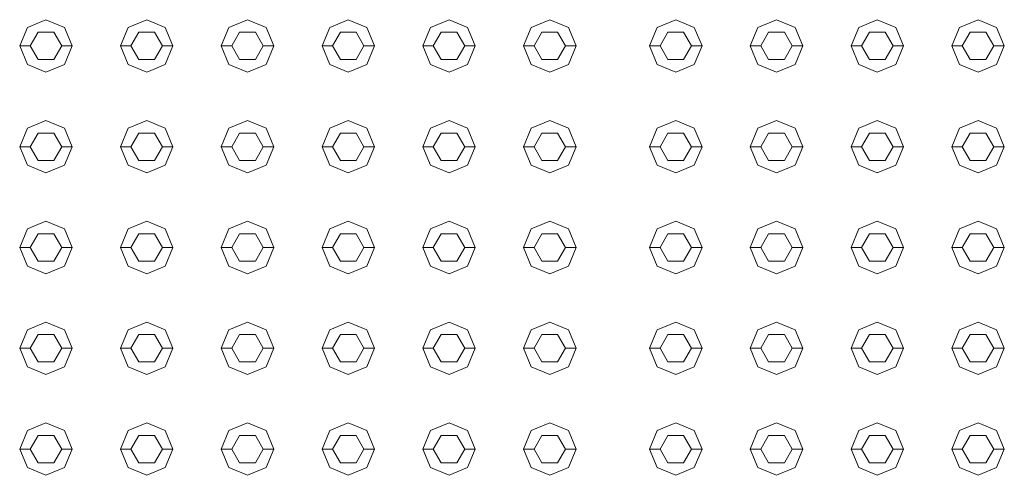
# Model space of a CAD drawing. Header units: millimetres. Extents: x -261 to 187, y -214 to 106.
# Tile 556 of 656: x -213.255 to -212.785, y 6.722 to 6.939. Entities that reach past the tile are written whole.
import ezdxf

# ---------------------------------------------------------------- set-up
doc = ezdxf.new("R2010")
doc.units = ezdxf.units.MM
doc.header["$LTSCALE"] = 0.005
doc.header["$MEASUREMENT"] = 0
doc.layers.add('IFC-Elemento construtivo genérico-Contorno', color=9, linetype='Continuous', lineweight=5)

msp = doc.modelspace()

# ---------------------------------------------------------------- linework, layer by layer
at = {"layer": 'IFC-Elemento construtivo genérico-Contorno', "lineweight": 5}
for p, q in [((-213.2509, 6.93544), (-213.24204, 6.93911)), ((-213.24204, 6.93911), (-213.23318, 6.93544)), ((-213.2028, 6.93544), (-213.19395, 6.93911)), ((-213.19395, 6.93911), (-213.18509, 6.93544)), ((-213.15471, 6.93544), (-213.14586, 6.93911)), ((-213.14586, 6.93911), (-213.137, 6.93544)), ((-213.10662, 6.93544), (-213.09777, 6.93911)), ((-213.09777, 6.93911), (-213.08891, 6.93544)), ((-213.05853, 6.93544), (-213.04967, 6.93911)), ((-213.04967, 6.93911), (-213.04082, 6.93544)), ((-213.01044, 6.93544), (-213.00158, 6.93911)), ((-213.00158, 6.93911), (-212.99273, 6.93544)), ((-212.95032, 6.93544), (-212.94147, 6.93911)), ((-212.94147, 6.93911), (-212.93261, 6.93544)), ((-212.90223, 6.93544), (-212.89338, 6.93911)), ((-212.89338, 6.93911), (-212.88452, 6.93544)), ((-212.85414, 6.93544), (-212.84529, 6.93911)), ((-212.84529, 6.93911), (-212.83643, 6.93544)), ((-212.80605, 6.93544), (-212.79719, 6.93911)), ((-212.79719, 6.93911), (-212.78834, 6.93544)), ((-213.25456, 6.92659), (-213.2509, 6.93544)), ((-213.24956, 6.92659), (-213.2458, 6.93309)), ((-213.2458, 6.93309), (-213.23828, 6.93309)), ((-213.23828, 6.93309), (-213.23453, 6.92659)), ((-213.23318, 6.93544), (-213.22952, 6.92659)), ((-213.20647, 6.92659), (-213.2028, 6.93544)), ((-213.20146, 6.92659), (-213.19771, 6.93309)), ((-213.19771, 6.93309), (-213.19019, 6.93309)), ((-213.19019, 6.93309), (-213.18643, 6.92659)), ((-213.18509, 6.93544), (-213.18142, 6.92659)), ((-213.15838, 6.92659), (-213.15471, 6.93544)), ((-213.15337, 6.92659), (-213.14962, 6.93309)), ((-213.14962, 6.93309), (-213.1421, 6.93309)), ((-213.1421, 6.93309), (-213.13834, 6.92659)), ((-213.137, 6.93544), (-213.13333, 6.92659)), ((-213.11029, 6.92659), (-213.10662, 6.93544)), ((-213.10528, 6.92659), (-213.10152, 6.93309)), ((-213.10152, 6.93309), (-213.09401, 6.93309)), ((-213.09401, 6.93309), (-213.09025, 6.92659)), ((-213.08891, 6.93544), (-213.08524, 6.92659)), ((-213.0622, 6.92659), (-213.05853, 6.93544)), ((-213.05719, 6.92659), (-213.05343, 6.93309)), ((-213.05343, 6.93309), (-213.04592, 6.93309)), ((-213.04592, 6.93309), (-213.04216, 6.92659)), ((-213.04082, 6.93544), (-213.03715, 6.92659)), ((-213.01411, 6.92659), (-213.01044, 6.93544)), ((-213.0091, 6.92659), (-213.00534, 6.93309)), ((-213.00534, 6.93309), (-212.99783, 6.93309)), ((-212.99783, 6.93309), (-212.99407, 6.92659)), ((-212.99273, 6.93544), (-212.98906, 6.92659)), ((-212.95399, 6.92659), (-212.95032, 6.93544)), ((-212.94898, 6.92659), (-212.94523, 6.93309)), ((-212.94523, 6.93309), (-212.93771, 6.93309)), ((-212.93771, 6.93309), (-212.93395, 6.92659)), ((-212.93261, 6.93544), (-212.92894, 6.92659)), ((-212.9059, 6.92659), (-212.90223, 6.93544)), ((-212.90089, 6.92659), (-212.89713, 6.93309)), ((-212.89713, 6.93309), (-212.88962, 6.93309)), ((-212.88962, 6.93309), (-212.88586, 6.92659)), ((-212.88452, 6.93544), (-212.88085, 6.92659)), ((-212.85781, 6.92659), (-212.85414, 6.93544)), ((-212.8528, 6.92659), (-212.84904, 6.93309)), ((-212.84904, 6.93309), (-212.84153, 6.93309)), ((-212.84153, 6.93309), (-212.83777, 6.92659)), ((-212.83643, 6.93544), (-212.83276, 6.92659)), ((-212.80972, 6.92659), (-212.80605, 6.93544)), ((-212.80471, 6.92659), (-212.80095, 6.93309)), ((-212.80095, 6.93309), (-212.79344, 6.93309)), ((-212.79344, 6.93309), (-212.78968, 6.92659)), ((-212.78834, 6.93544), (-212.78467, 6.92659)), ((-213.25456, 6.92659), (-213.24956, 6.92659)), ((-213.25456, 6.92659), (-213.2509, 6.91773)), ((-213.24956, 6.92659), (-213.2458, 6.92008)), ((-213.23828, 6.92008), (-213.23453, 6.92659)), ((-213.23453, 6.92659), (-213.22952, 6.92659)), ((-213.23318, 6.91773), (-213.22952, 6.92659)), ((-213.20647, 6.92659), (-213.20146, 6.92659)), ((-213.20647, 6.92659), (-213.2028, 6.91773)), ((-213.20146, 6.92659), (-213.19771, 6.92008)), ((-213.19019, 6.92008), (-213.18643, 6.92659)), ((-213.18643, 6.92659), (-213.18142, 6.92659)), ((-213.18509, 6.91773), (-213.18142, 6.92659)), ((-213.15838, 6.92659), (-213.15337, 6.92659)), ((-213.15838, 6.92659), (-213.15471, 6.91773)), ((-213.15337, 6.92659), (-213.14962, 6.92008)), ((-213.1421, 6.92008), (-213.13834, 6.92659)), ((-213.13834, 6.92659), (-213.13333, 6.92659)), ((-213.137, 6.91773), (-213.13333, 6.92659)), ((-213.11029, 6.92659), (-213.10528, 6.92659)), ((-213.11029, 6.92659), (-213.10662, 6.91773)), ((-213.10528, 6.92659), (-213.10152, 6.92008)), ((-213.09401, 6.92008), (-213.09025, 6.92659)), ((-213.09025, 6.92659), (-213.08524, 6.92659)), ((-213.08891, 6.91773), (-213.08524, 6.92659)), ((-213.0622, 6.92659), (-213.05719, 6.92659)), ((-213.0622, 6.92659), (-213.05853, 6.91773)), ((-213.05719, 6.92659), (-213.05343, 6.92008)), ((-213.04592, 6.92008), (-213.04216, 6.92659)), ((-213.04216, 6.92659), (-213.03715, 6.92659)), ((-213.04082, 6.91773), (-213.03715, 6.92659)), ((-213.01411, 6.92659), (-213.0091, 6.92659)), ((-213.01411, 6.92659), (-213.01044, 6.91773)), ((-213.0091, 6.92659), (-213.00534, 6.92008)), ((-212.99783, 6.92008), (-212.99407, 6.92659)), ((-212.99407, 6.92659), (-212.98906, 6.92659)), ((-212.99273, 6.91773), (-212.98906, 6.92659)), ((-212.95399, 6.92659), (-212.94898, 6.92659)), ((-212.95399, 6.92659), (-212.95032, 6.91773)), ((-212.94898, 6.92659), (-212.94523, 6.92008)), ((-212.93771, 6.92008), (-212.93395, 6.92659)), ((-212.93395, 6.92659), (-212.92894, 6.92659)), ((-212.93261, 6.91773), (-212.92894, 6.92659)), ((-212.9059, 6.92659), (-212.90089, 6.92659)), ((-212.9059, 6.92659), (-212.90223, 6.91773)), ((-212.90089, 6.92659), (-212.89713, 6.92008)), ((-212.88962, 6.92008), (-212.88586, 6.92659)), ((-212.88586, 6.92659), (-212.88085, 6.92659)), ((-212.88452, 6.91773), (-212.88085, 6.92659)), ((-212.85781, 6.92659), (-212.8528, 6.92659)), ((-212.85781, 6.92659), (-212.85414, 6.91773)), ((-212.8528, 6.92659), (-212.84904, 6.92008)), ((-212.84153, 6.92008), (-212.83777, 6.92659)), ((-212.83777, 6.92659), (-212.83276, 6.92659)), ((-212.83643, 6.91773), (-212.83276, 6.92659)), ((-212.80972, 6.92659), (-212.80471, 6.92659)), ((-212.80972, 6.92659), (-212.80605, 6.91773)), ((-212.80471, 6.92659), (-212.80095, 6.92008)), ((-212.79344, 6.92008), (-212.78968, 6.92659)), ((-212.78968, 6.92659), (-212.78467, 6.92659)), ((-212.78834, 6.91773), (-212.78467, 6.92659)), ((-213.2509, 6.91773), (-213.24204, 6.91406)), ((-213.2458, 6.92008), (-213.23828, 6.92008)), ((-213.24204, 6.91406), (-213.23318, 6.91773)), ((-213.2028, 6.91773), (-213.19395, 6.91406)), ((-213.19771, 6.92008), (-213.19019, 6.92008)), ((-213.19395, 6.91406), (-213.18509, 6.91773)), ((-213.15471, 6.91773), (-213.14586, 6.91406)), ((-213.14962, 6.92008), (-213.1421, 6.92008)), ((-213.14586, 6.91406), (-213.137, 6.91773)), ((-213.10662, 6.91773), (-213.09777, 6.91406)), ((-213.10152, 6.92008), (-213.09401, 6.92008)), ((-213.09777, 6.91406), (-213.08891, 6.91773)), ((-213.05853, 6.91773), (-213.04967, 6.91406)), ((-213.05343, 6.92008), (-213.04592, 6.92008)), ((-213.04967, 6.91406), (-213.04082, 6.91773)), ((-213.01044, 6.91773), (-213.00158, 6.91406)), ((-213.00534, 6.92008), (-212.99783, 6.92008)), ((-213.00158, 6.91406), (-212.99273, 6.91773)), ((-212.95032, 6.91773), (-212.94147, 6.91406)), ((-212.94523, 6.92008), (-212.93771, 6.92008)), ((-212.94147, 6.91406), (-212.93261, 6.91773)), ((-212.90223, 6.91773), (-212.89338, 6.91406)), ((-212.89713, 6.92008), (-212.88962, 6.92008)), ((-212.89338, 6.91406), (-212.88452, 6.91773)), ((-212.85414, 6.91773), (-212.84529, 6.91406)), ((-212.84904, 6.92008), (-212.84153, 6.92008)), ((-212.84529, 6.91406), (-212.83643, 6.91773)), ((-212.80605, 6.91773), (-212.79719, 6.91406)), ((-212.80095, 6.92008), (-212.79344, 6.92008)), ((-212.79719, 6.91406), (-212.78834, 6.91773)), ((-213.2509, 6.88735), (-213.24204, 6.89102)), ((-213.24204, 6.89102), (-213.23318, 6.88735)), ((-213.2028, 6.88735), (-213.19395, 6.89102)), ((-213.19395, 6.89102), (-213.18509, 6.88735)), ((-213.15471, 6.88735), (-213.14586, 6.89102)), ((-213.14586, 6.89102), (-213.137, 6.88735)), ((-213.10662, 6.88735), (-213.09777, 6.89102)), ((-213.09777, 6.89102), (-213.08891, 6.88735)), ((-213.05853, 6.88735), (-213.04967, 6.89102)), ((-213.04967, 6.89102), (-213.04082, 6.88735)), ((-213.01044, 6.88735), (-213.00158, 6.89102)), ((-213.00158, 6.89102), (-212.99273, 6.88735)), ((-212.95032, 6.88735), (-212.94147, 6.89102)), ((-212.94147, 6.89102), (-212.93261, 6.88735)), ((-212.90223, 6.88735), (-212.89338, 6.89102)), ((-212.89338, 6.89102), (-212.88452, 6.88735)), ((-212.85414, 6.88735), (-212.84529, 6.89102)), ((-212.84529, 6.89102), (-212.83643, 6.88735)), ((-212.80605, 6.88735), (-212.79719, 6.89102)), ((-212.79719, 6.89102), (-212.78834, 6.88735)), ((-213.25456, 6.87849), (-213.2509, 6.88735)), ((-213.24956, 6.87849), (-213.2458, 6.885)), ((-213.2458, 6.885), (-213.23828, 6.885)), ((-213.23828, 6.885), (-213.23453, 6.87849)), ((-213.23318, 6.88735), (-213.22952, 6.87849)), ((-213.20647, 6.87849), (-213.2028, 6.88735)), ((-213.20146, 6.87849), (-213.19771, 6.885)), ((-213.19771, 6.885), (-213.19019, 6.885)), ((-213.19019, 6.885), (-213.18643, 6.87849)), ((-213.18509, 6.88735), (-213.18142, 6.87849)), ((-213.15838, 6.87849), (-213.15471, 6.88735)), ((-213.15337, 6.87849), (-213.14962, 6.885)), ((-213.14962, 6.885), (-213.1421, 6.885)), ((-213.1421, 6.885), (-213.13834, 6.87849)), ((-213.137, 6.88735), (-213.13333, 6.87849)), ((-213.11029, 6.87849), (-213.10662, 6.88735)), ((-213.10528, 6.87849), (-213.10152, 6.885)), ((-213.10152, 6.885), (-213.09401, 6.885)), ((-213.09401, 6.885), (-213.09025, 6.87849)), ((-213.08891, 6.88735), (-213.08524, 6.87849)), ((-213.0622, 6.87849), (-213.05853, 6.88735)), ((-213.05719, 6.87849), (-213.05343, 6.885)), ((-213.05343, 6.885), (-213.04592, 6.885)), ((-213.04592, 6.885), (-213.04216, 6.87849)), ((-213.04082, 6.88735), (-213.03715, 6.87849)), ((-213.01411, 6.87849), (-213.01044, 6.88735)), ((-213.0091, 6.87849), (-213.00534, 6.885)), ((-213.00534, 6.885), (-212.99783, 6.885)), ((-212.99783, 6.885), (-212.99407, 6.87849)), ((-212.99273, 6.88735), (-212.98906, 6.87849)), ((-212.95399, 6.87849), (-212.95032, 6.88735)), ((-212.94898, 6.87849), (-212.94523, 6.885)), ((-212.94523, 6.885), (-212.93771, 6.885)), ((-212.93771, 6.885), (-212.93395, 6.87849)), ((-212.93261, 6.88735), (-212.92894, 6.87849)), ((-212.9059, 6.87849), (-212.90223, 6.88735)), ((-212.90089, 6.87849), (-212.89713, 6.885)), ((-212.89713, 6.885), (-212.88962, 6.885)), ((-212.88962, 6.885), (-212.88586, 6.87849)), ((-212.88452, 6.88735), (-212.88085, 6.87849)), ((-212.85781, 6.87849), (-212.85414, 6.88735)), ((-212.8528, 6.87849), (-212.84904, 6.885)), ((-212.84904, 6.885), (-212.84153, 6.885)), ((-212.84153, 6.885), (-212.83777, 6.87849)), ((-212.83643, 6.88735), (-212.83276, 6.87849)), ((-212.80972, 6.87849), (-212.80605, 6.88735)), ((-212.80471, 6.87849), (-212.80095, 6.885)), ((-212.80095, 6.885), (-212.79344, 6.885)), ((-212.79344, 6.885), (-212.78968, 6.87849)), ((-212.78834, 6.88735), (-212.78467, 6.87849)), ((-213.25456, 6.87849), (-213.24956, 6.87849)), ((-213.25456, 6.87849), (-213.2509, 6.86964)), ((-213.24956, 6.87849), (-213.2458, 6.87199)), ((-213.23828, 6.87199), (-213.23453, 6.87849)), ((-213.23453, 6.87849), (-213.22952, 6.87849)), ((-213.23318, 6.86964), (-213.22952, 6.87849)), ((-213.20647, 6.87849), (-213.20146, 6.87849)), ((-213.20647, 6.87849), (-213.2028, 6.86964)), ((-213.20146, 6.87849), (-213.19771, 6.87199)), ((-213.19019, 6.87199), (-213.18643, 6.87849)), ((-213.18643, 6.87849), (-213.18142, 6.87849)), ((-213.18509, 6.86964), (-213.18142, 6.87849)), ((-213.15838, 6.87849), (-213.15337, 6.87849)), ((-213.15838, 6.87849), (-213.15471, 6.86964)), ((-213.15337, 6.87849), (-213.14962, 6.87199)), ((-213.1421, 6.87199), (-213.13834, 6.87849)), ((-213.13834, 6.87849), (-213.13333, 6.87849)), ((-213.137, 6.86964), (-213.13333, 6.87849)), ((-213.11029, 6.87849), (-213.10528, 6.87849)), ((-213.11029, 6.87849), (-213.10662, 6.86964)), ((-213.10528, 6.87849), (-213.10152, 6.87199)), ((-213.09401, 6.87199), (-213.09025, 6.87849)), ((-213.09025, 6.87849), (-213.08524, 6.87849)), ((-213.08891, 6.86964), (-213.08524, 6.87849)), ((-213.0622, 6.87849), (-213.05719, 6.87849)), ((-213.0622, 6.87849), (-213.05853, 6.86964)), ((-213.05719, 6.87849), (-213.05343, 6.87199)), ((-213.04592, 6.87199), (-213.04216, 6.87849)), ((-213.04216, 6.87849), (-213.03715, 6.87849)), ((-213.04082, 6.86964), (-213.03715, 6.87849)), ((-213.01411, 6.87849), (-213.0091, 6.87849)), ((-213.01411, 6.87849), (-213.01044, 6.86964)), ((-213.0091, 6.87849), (-213.00534, 6.87199)), ((-212.99783, 6.87199), (-212.99407, 6.87849)), ((-212.99407, 6.87849), (-212.98906, 6.87849)), ((-212.99273, 6.86964), (-212.98906, 6.87849)), ((-212.95399, 6.87849), (-212.94898, 6.87849)), ((-212.95399, 6.87849), (-212.95032, 6.86964)), ((-212.94898, 6.87849), (-212.94523, 6.87199)), ((-212.93771, 6.87199), (-212.93395, 6.87849)), ((-212.93395, 6.87849), (-212.92894, 6.87849)), ((-212.93261, 6.86964), (-212.92894, 6.87849)), ((-212.9059, 6.87849), (-212.90089, 6.87849)), ((-212.9059, 6.87849), (-212.90223, 6.86964)), ((-212.90089, 6.87849), (-212.89713, 6.87199)), ((-212.88962, 6.87199), (-212.88586, 6.87849)), ((-212.88586, 6.87849), (-212.88085, 6.87849)), ((-212.88452, 6.86964), (-212.88085, 6.87849)), ((-212.85781, 6.87849), (-212.8528, 6.87849)), ((-212.85781, 6.87849), (-212.85414, 6.86964)), ((-212.8528, 6.87849), (-212.84904, 6.87199)), ((-212.84153, 6.87199), (-212.83777, 6.87849)), ((-212.83777, 6.87849), (-212.83276, 6.87849)), ((-212.83643, 6.86964), (-212.83276, 6.87849)), ((-212.80972, 6.87849), (-212.80471, 6.87849)), ((-212.80972, 6.87849), (-212.80605, 6.86964)), ((-212.80471, 6.87849), (-212.80095, 6.87199)), ((-212.79344, 6.87199), (-212.78968, 6.87849)), ((-212.78968, 6.87849), (-212.78467, 6.87849)), ((-212.78834, 6.86964), (-212.78467, 6.87849)), ((-213.2458, 6.87199), (-213.23828, 6.87199)), ((-213.19771, 6.87199), (-213.19019, 6.87199)), ((-213.14962, 6.87199), (-213.1421, 6.87199)), ((-213.10152, 6.87199), (-213.09401, 6.87199)), ((-213.05343, 6.87199), (-213.04592, 6.87199)), ((-213.00534, 6.87199), (-212.99783, 6.87199)), ((-212.94523, 6.87199), (-212.93771, 6.87199)), ((-212.89713, 6.87199), (-212.88962, 6.87199)), ((-212.84904, 6.87199), (-212.84153, 6.87199)), ((-212.80095, 6.87199), (-212.79344, 6.87199)), ((-213.2509, 6.86964), (-213.24204, 6.86597)), ((-213.24204, 6.86597), (-213.23318, 6.86964)), ((-213.2028, 6.86964), (-213.19395, 6.86597)), ((-213.19395, 6.86597), (-213.18509, 6.86964)), ((-213.15471, 6.86964), (-213.14586, 6.86597)), ((-213.14586, 6.86597), (-213.137, 6.86964)), ((-213.10662, 6.86964), (-213.09777, 6.86597)), ((-213.09777, 6.86597), (-213.08891, 6.86964)), ((-213.05853, 6.86964), (-213.04967, 6.86597)), ((-213.04967, 6.86597), (-213.04082, 6.86964)), ((-213.01044, 6.86964), (-213.00158, 6.86597)), ((-213.00158, 6.86597), (-212.99273, 6.86964)), ((-212.95032, 6.86964), (-212.94147, 6.86597)), ((-212.94147, 6.86597), (-212.93261, 6.86964)), ((-212.90223, 6.86964), (-212.89338, 6.86597)), ((-212.89338, 6.86597), (-212.88452, 6.86964)), ((-212.85414, 6.86964), (-212.84529, 6.86597)), ((-212.84529, 6.86597), (-212.83643, 6.86964)), ((-212.80605, 6.86964), (-212.79719, 6.86597)), ((-212.79719, 6.86597), (-212.78834, 6.86964)), ((-213.2509, 6.83926), (-213.24204, 6.84293)), ((-213.24204, 6.84293), (-213.23318, 6.83926)), ((-213.2028, 6.83926), (-213.19395, 6.84293)), ((-213.19395, 6.84293), (-213.18509, 6.83926)), ((-213.15471, 6.83926), (-213.14586, 6.84293)), ((-213.14586, 6.84293), (-213.137, 6.83926)), ((-213.10662, 6.83926), (-213.09777, 6.84293)), ((-213.09777, 6.84293), (-213.08891, 6.83926)), ((-213.05853, 6.83926), (-213.04967, 6.84293)), ((-213.04967, 6.84293), (-213.04082, 6.83926)), ((-213.01044, 6.83926), (-213.00158, 6.84293)), ((-213.00158, 6.84293), (-212.99273, 6.83926)), ((-212.95032, 6.83926), (-212.94147, 6.84293)), ((-212.94147, 6.84293), (-212.93261, 6.83926)), ((-212.90223, 6.83926), (-212.89338, 6.84293)), ((-212.89338, 6.84293), (-212.88452, 6.83926)), ((-212.85414, 6.83926), (-212.84529, 6.84293)), ((-212.84529, 6.84293), (-212.83643, 6.83926)), ((-212.80605, 6.83926), (-212.79719, 6.84293)), ((-212.79719, 6.84293), (-212.78834, 6.83926)), ((-213.25456, 6.8304), (-213.2509, 6.83926)), ((-213.23318, 6.83926), (-213.22952, 6.8304)), ((-213.20647, 6.8304), (-213.2028, 6.83926)), ((-213.18509, 6.83926), (-213.18142, 6.8304)), ((-213.15838, 6.8304), (-213.15471, 6.83926)), ((-213.137, 6.83926), (-213.13333, 6.8304)), ((-213.11029, 6.8304), (-213.10662, 6.83926)), ((-213.08891, 6.83926), (-213.08524, 6.8304)), ((-213.0622, 6.8304), (-213.05853, 6.83926)), ((-213.04082, 6.83926), (-213.03715, 6.8304)), ((-213.01411, 6.8304), (-213.01044, 6.83926)), ((-212.99273, 6.83926), (-212.98906, 6.8304)), ((-212.95399, 6.8304), (-212.95032, 6.83926)), ((-212.93261, 6.83926), (-212.92894, 6.8304)), ((-212.9059, 6.8304), (-212.90223, 6.83926)), ((-212.88452, 6.83926), (-212.88085, 6.8304)), ((-212.85781, 6.8304), (-212.85414, 6.83926)), ((-212.83643, 6.83926), (-212.83276, 6.8304)), ((-212.80972, 6.8304), (-212.80605, 6.83926)), ((-212.78834, 6.83926), (-212.78467, 6.8304)), ((-213.24956, 6.8304), (-213.2458, 6.83691)), ((-213.2458, 6.83691), (-213.23828, 6.83691)), ((-213.23828, 6.83691), (-213.23453, 6.8304)), ((-213.20146, 6.8304), (-213.19771, 6.83691)), ((-213.19771, 6.83691), (-213.19019, 6.83691)), ((-213.19019, 6.83691), (-213.18643, 6.8304)), ((-213.15337, 6.8304), (-213.14962, 6.83691)), ((-213.14962, 6.83691), (-213.1421, 6.83691)), ((-213.1421, 6.83691), (-213.13834, 6.8304)), ((-213.10528, 6.8304), (-213.10152, 6.83691)), ((-213.10152, 6.83691), (-213.09401, 6.83691)), ((-213.09401, 6.83691), (-213.09025, 6.8304)), ((-213.05719, 6.8304), (-213.05343, 6.83691)), ((-213.05343, 6.83691), (-213.04592, 6.83691)), ((-213.04592, 6.83691), (-213.04216, 6.8304)), ((-213.0091, 6.8304), (-213.00534, 6.83691)), ((-213.00534, 6.83691), (-212.99783, 6.83691)), ((-212.99783, 6.83691), (-212.99407, 6.8304)), ((-212.94898, 6.8304), (-212.94523, 6.83691)), ((-212.94523, 6.83691), (-212.93771, 6.83691)), ((-212.93771, 6.83691), (-212.93395, 6.8304)), ((-212.90089, 6.8304), (-212.89713, 6.83691)), ((-212.89713, 6.83691), (-212.88962, 6.83691)), ((-212.88962, 6.83691), (-212.88586, 6.8304)), ((-212.8528, 6.8304), (-212.84904, 6.83691)), ((-212.84904, 6.83691), (-212.84153, 6.83691)), ((-212.84153, 6.83691), (-212.83777, 6.8304)), ((-212.80471, 6.8304), (-212.80095, 6.83691)), ((-212.80095, 6.83691), (-212.79344, 6.83691)), ((-212.79344, 6.83691), (-212.78968, 6.8304)), ((-213.25456, 6.8304), (-213.24956, 6.8304)), ((-213.25456, 6.8304), (-213.2509, 6.82155)), ((-213.24956, 6.8304), (-213.2458, 6.8239)), ((-213.23828, 6.8239), (-213.23453, 6.8304)), ((-213.23453, 6.8304), (-213.22952, 6.8304)), ((-213.23318, 6.82155), (-213.22952, 6.8304)), ((-213.20647, 6.8304), (-213.20146, 6.8304)), ((-213.20647, 6.8304), (-213.2028, 6.82155)), ((-213.20146, 6.8304), (-213.19771, 6.8239)), ((-213.19019, 6.8239), (-213.18643, 6.8304)), ((-213.18643, 6.8304), (-213.18142, 6.8304)), ((-213.18509, 6.82155), (-213.18142, 6.8304)), ((-213.15838, 6.8304), (-213.15337, 6.8304)), ((-213.15838, 6.8304), (-213.15471, 6.82155)), ((-213.15337, 6.8304), (-213.14962, 6.8239)), ((-213.1421, 6.8239), (-213.13834, 6.8304)), ((-213.13834, 6.8304), (-213.13333, 6.8304)), ((-213.137, 6.82155), (-213.13333, 6.8304)), ((-213.11029, 6.8304), (-213.10528, 6.8304)), ((-213.11029, 6.8304), (-213.10662, 6.82155)), ((-213.10528, 6.8304), (-213.10152, 6.8239)), ((-213.09401, 6.8239), (-213.09025, 6.8304)), ((-213.09025, 6.8304), (-213.08524, 6.8304)), ((-213.08891, 6.82155), (-213.08524, 6.8304)), ((-213.0622, 6.8304), (-213.05719, 6.8304)), ((-213.0622, 6.8304), (-213.05853, 6.82155)), ((-213.05719, 6.8304), (-213.05343, 6.8239)), ((-213.04592, 6.8239), (-213.04216, 6.8304)), ((-213.04216, 6.8304), (-213.03715, 6.8304)), ((-213.04082, 6.82155), (-213.03715, 6.8304)), ((-213.01411, 6.8304), (-213.0091, 6.8304)), ((-213.01411, 6.8304), (-213.01044, 6.82155)), ((-213.0091, 6.8304), (-213.00534, 6.8239)), ((-212.99783, 6.8239), (-212.99407, 6.8304)), ((-212.99407, 6.8304), (-212.98906, 6.8304)), ((-212.99273, 6.82155), (-212.98906, 6.8304)), ((-212.95399, 6.8304), (-212.94898, 6.8304)), ((-212.95399, 6.8304), (-212.95032, 6.82155)), ((-212.94898, 6.8304), (-212.94523, 6.8239)), ((-212.93771, 6.8239), (-212.93395, 6.8304)), ((-212.93395, 6.8304), (-212.92894, 6.8304)), ((-212.93261, 6.82155), (-212.92894, 6.8304)), ((-212.9059, 6.8304), (-212.90089, 6.8304)), ((-212.9059, 6.8304), (-212.90223, 6.82155)), ((-212.90089, 6.8304), (-212.89713, 6.8239)), ((-212.88962, 6.8239), (-212.88586, 6.8304)), ((-212.88586, 6.8304), (-212.88085, 6.8304)), ((-212.88452, 6.82155), (-212.88085, 6.8304)), ((-212.85781, 6.8304), (-212.8528, 6.8304)), ((-212.85781, 6.8304), (-212.85414, 6.82155)), ((-212.8528, 6.8304), (-212.84904, 6.8239)), ((-212.84153, 6.8239), (-212.83777, 6.8304)), ((-212.83777, 6.8304), (-212.83276, 6.8304)), ((-212.83643, 6.82155), (-212.83276, 6.8304)), ((-212.80972, 6.8304), (-212.80471, 6.8304)), ((-212.80972, 6.8304), (-212.80605, 6.82155)), ((-212.80471, 6.8304), (-212.80095, 6.8239)), ((-212.79344, 6.8239), (-212.78968, 6.8304)), ((-212.78968, 6.8304), (-212.78467, 6.8304)), ((-212.78834, 6.82155), (-212.78467, 6.8304)), ((-213.2458, 6.8239), (-213.23828, 6.8239)), ((-213.19771, 6.8239), (-213.19019, 6.8239)), ((-213.14962, 6.8239), (-213.1421, 6.8239)), ((-213.10152, 6.8239), (-213.09401, 6.8239)), ((-213.05343, 6.8239), (-213.04592, 6.8239)), ((-213.00534, 6.8239), (-212.99783, 6.8239)), ((-212.94523, 6.8239), (-212.93771, 6.8239)), ((-212.89713, 6.8239), (-212.88962, 6.8239)), ((-212.84904, 6.8239), (-212.84153, 6.8239)), ((-212.80095, 6.8239), (-212.79344, 6.8239)), ((-213.2509, 6.82155), (-213.24204, 6.81788)), ((-213.24204, 6.81788), (-213.23318, 6.82155)), ((-213.2028, 6.82155), (-213.19395, 6.81788)), ((-213.19395, 6.81788), (-213.18509, 6.82155)), ((-213.15471, 6.82155), (-213.14586, 6.81788)), ((-213.14586, 6.81788), (-213.137, 6.82155)), ((-213.10662, 6.82155), (-213.09777, 6.81788)), ((-213.09777, 6.81788), (-213.08891, 6.82155)), ((-213.05853, 6.82155), (-213.04967, 6.81788)), ((-213.04967, 6.81788), (-213.04082, 6.82155)), ((-213.01044, 6.82155), (-213.00158, 6.81788)), ((-213.00158, 6.81788), (-212.99273, 6.82155)), ((-212.95032, 6.82155), (-212.94147, 6.81788)), ((-212.94147, 6.81788), (-212.93261, 6.82155)), ((-212.90223, 6.82155), (-212.89338, 6.81788)), ((-212.89338, 6.81788), (-212.88452, 6.82155)), ((-212.85414, 6.82155), (-212.84529, 6.81788)), ((-212.84529, 6.81788), (-212.83643, 6.82155)), ((-212.80605, 6.82155), (-212.79719, 6.81788)), ((-212.79719, 6.81788), (-212.78834, 6.82155)), ((-213.2509, 6.79117), (-213.24204, 6.79483)), ((-213.24204, 6.79483), (-213.23318, 6.79117)), ((-213.2028, 6.79117), (-213.19395, 6.79483)), ((-213.19395, 6.79483), (-213.18509, 6.79117)), ((-213.15471, 6.79117), (-213.14586, 6.79483)), ((-213.14586, 6.79483), (-213.137, 6.79117)), ((-213.10662, 6.79117), (-213.09777, 6.79483)), ((-213.09777, 6.79483), (-213.08891, 6.79117)), ((-213.05853, 6.79117), (-213.04967, 6.79483)), ((-213.04967, 6.79483), (-213.04082, 6.79117)), ((-213.01044, 6.79117), (-213.00158, 6.79483)), ((-213.00158, 6.79483), (-212.99273, 6.79117)), ((-212.95032, 6.79117), (-212.94147, 6.79483)), ((-212.94147, 6.79483), (-212.93261, 6.79117)), ((-212.90223, 6.79117), (-212.89338, 6.79483)), ((-212.89338, 6.79483), (-212.88452, 6.79117)), ((-212.85414, 6.79117), (-212.84529, 6.79483)), ((-212.84529, 6.79483), (-212.83643, 6.79117)), ((-212.80605, 6.79117), (-212.79719, 6.79483)), ((-212.79719, 6.79483), (-212.78834, 6.79117)), ((-213.25456, 6.78231), (-213.2509, 6.79117)), ((-213.23318, 6.79117), (-213.22952, 6.78231)), ((-213.20647, 6.78231), (-213.2028, 6.79117)), ((-213.18509, 6.79117), (-213.18142, 6.78231)), ((-213.15838, 6.78231), (-213.15471, 6.79117)), ((-213.137, 6.79117), (-213.13333, 6.78231)), ((-213.11029, 6.78231), (-213.10662, 6.79117)), ((-213.08891, 6.79117), (-213.08524, 6.78231)), ((-213.0622, 6.78231), (-213.05853, 6.79117)), ((-213.04082, 6.79117), (-213.03715, 6.78231)), ((-213.01411, 6.78231), (-213.01044, 6.79117)), ((-212.99273, 6.79117), (-212.98906, 6.78231)), ((-212.95399, 6.78231), (-212.95032, 6.79117)), ((-212.93261, 6.79117), (-212.92894, 6.78231)), ((-212.9059, 6.78231), (-212.90223, 6.79117)), ((-212.88452, 6.79117), (-212.88085, 6.78231)), ((-212.85781, 6.78231), (-212.85414, 6.79117)), ((-212.83643, 6.79117), (-212.83276, 6.78231)), ((-212.80972, 6.78231), (-212.80605, 6.79117)), ((-212.78834, 6.79117), (-212.78467, 6.78231)), ((-213.24956, 6.78231), (-213.2458, 6.78882)), ((-213.2458, 6.78882), (-213.23828, 6.78882)), ((-213.23828, 6.78882), (-213.23453, 6.78231)), ((-213.20146, 6.78231), (-213.19771, 6.78882)), ((-213.19771, 6.78882), (-213.19019, 6.78882)), ((-213.19019, 6.78882), (-213.18643, 6.78231)), ((-213.15337, 6.78231), (-213.14962, 6.78882)), ((-213.14962, 6.78882), (-213.1421, 6.78882)), ((-213.1421, 6.78882), (-213.13834, 6.78231)), ((-213.10528, 6.78231), (-213.10152, 6.78882)), ((-213.10152, 6.78882), (-213.09401, 6.78882)), ((-213.09401, 6.78882), (-213.09025, 6.78231)), ((-213.05719, 6.78231), (-213.05343, 6.78882)), ((-213.05343, 6.78882), (-213.04592, 6.78882)), ((-213.04592, 6.78882), (-213.04216, 6.78231)), ((-213.0091, 6.78231), (-213.00534, 6.78882)), ((-213.00534, 6.78882), (-212.99783, 6.78882)), ((-212.99783, 6.78882), (-212.99407, 6.78231)), ((-212.94898, 6.78231), (-212.94523, 6.78882)), ((-212.94523, 6.78882), (-212.93771, 6.78882)), ((-212.93771, 6.78882), (-212.93395, 6.78231)), ((-212.90089, 6.78231), (-212.89713, 6.78882)), ((-212.89713, 6.78882), (-212.88962, 6.78882)), ((-212.88962, 6.78882), (-212.88586, 6.78231)), ((-212.8528, 6.78231), (-212.84904, 6.78882)), ((-212.84904, 6.78882), (-212.84153, 6.78882)), ((-212.84153, 6.78882), (-212.83777, 6.78231)), ((-212.80471, 6.78231), (-212.80095, 6.78882)), ((-212.80095, 6.78882), (-212.79344, 6.78882)), ((-212.79344, 6.78882), (-212.78968, 6.78231)), ((-213.25456, 6.78231), (-213.24956, 6.78231)), ((-213.25456, 6.78231), (-213.2509, 6.77345)), ((-213.24956, 6.78231), (-213.2458, 6.7758)), ((-213.23828, 6.7758), (-213.23453, 6.78231)), ((-213.23453, 6.78231), (-213.22952, 6.78231)), ((-213.23318, 6.77345), (-213.22952, 6.78231)), ((-213.20647, 6.78231), (-213.20146, 6.78231)), ((-213.20647, 6.78231), (-213.2028, 6.77345)), ((-213.20146, 6.78231), (-213.19771, 6.7758)), ((-213.19019, 6.7758), (-213.18643, 6.78231)), ((-213.18643, 6.78231), (-213.18142, 6.78231)), ((-213.18509, 6.77345), (-213.18142, 6.78231)), ((-213.15838, 6.78231), (-213.15337, 6.78231)), ((-213.15838, 6.78231), (-213.15471, 6.77345)), ((-213.15337, 6.78231), (-213.14962, 6.7758)), ((-213.1421, 6.7758), (-213.13834, 6.78231)), ((-213.13834, 6.78231), (-213.13333, 6.78231)), ((-213.137, 6.77345), (-213.13333, 6.78231)), ((-213.11029, 6.78231), (-213.10528, 6.78231)), ((-213.11029, 6.78231), (-213.10662, 6.77345)), ((-213.10528, 6.78231), (-213.10152, 6.7758)), ((-213.09401, 6.7758), (-213.09025, 6.78231)), ((-213.09025, 6.78231), (-213.08524, 6.78231)), ((-213.08891, 6.77345), (-213.08524, 6.78231)), ((-213.0622, 6.78231), (-213.05719, 6.78231)), ((-213.0622, 6.78231), (-213.05853, 6.77345)), ((-213.05719, 6.78231), (-213.05343, 6.7758)), ((-213.04592, 6.7758), (-213.04216, 6.78231)), ((-213.04216, 6.78231), (-213.03715, 6.78231)), ((-213.04082, 6.77345), (-213.03715, 6.78231)), ((-213.01411, 6.78231), (-213.0091, 6.78231)), ((-213.01411, 6.78231), (-213.01044, 6.77345)), ((-213.0091, 6.78231), (-213.00534, 6.7758)), ((-212.99783, 6.7758), (-212.99407, 6.78231)), ((-212.99407, 6.78231), (-212.98906, 6.78231)), ((-212.99273, 6.77345), (-212.98906, 6.78231)), ((-212.95399, 6.78231), (-212.94898, 6.78231)), ((-212.95399, 6.78231), (-212.95032, 6.77345)), ((-212.94898, 6.78231), (-212.94523, 6.7758)), ((-212.93771, 6.7758), (-212.93395, 6.78231)), ((-212.93395, 6.78231), (-212.92894, 6.78231)), ((-212.93261, 6.77345), (-212.92894, 6.78231)), ((-212.9059, 6.78231), (-212.90089, 6.78231)), ((-212.9059, 6.78231), (-212.90223, 6.77345)), ((-212.90089, 6.78231), (-212.89713, 6.7758)), ((-212.88962, 6.7758), (-212.88586, 6.78231)), ((-212.88586, 6.78231), (-212.88085, 6.78231)), ((-212.88452, 6.77345), (-212.88085, 6.78231)), ((-212.85781, 6.78231), (-212.8528, 6.78231)), ((-212.85781, 6.78231), (-212.85414, 6.77345)), ((-212.8528, 6.78231), (-212.84904, 6.7758)), ((-212.84153, 6.7758), (-212.83777, 6.78231)), ((-212.83777, 6.78231), (-212.83276, 6.78231)), ((-212.83643, 6.77345), (-212.83276, 6.78231)), ((-212.80972, 6.78231), (-212.80471, 6.78231)), ((-212.80972, 6.78231), (-212.80605, 6.77345)), ((-212.80471, 6.78231), (-212.80095, 6.7758)), ((-212.79344, 6.7758), (-212.78968, 6.78231)), ((-212.78968, 6.78231), (-212.78467, 6.78231)), ((-212.78834, 6.77345), (-212.78467, 6.78231)), ((-213.2509, 6.77345), (-213.24204, 6.76979)), ((-213.2458, 6.7758), (-213.23828, 6.7758)), ((-213.24204, 6.76979), (-213.23318, 6.77345)), ((-213.2028, 6.77345), (-213.19395, 6.76979)), ((-213.19771, 6.7758), (-213.19019, 6.7758)), ((-213.19395, 6.76979), (-213.18509, 6.77345)), ((-213.15471, 6.77345), (-213.14586, 6.76979)), ((-213.14962, 6.7758), (-213.1421, 6.7758)), ((-213.14586, 6.76979), (-213.137, 6.77345)), ((-213.10662, 6.77345), (-213.09777, 6.76979)), ((-213.10152, 6.7758), (-213.09401, 6.7758)), ((-213.09777, 6.76979), (-213.08891, 6.77345)), ((-213.05853, 6.77345), (-213.04967, 6.76979)), ((-213.05343, 6.7758), (-213.04592, 6.7758)), ((-213.04967, 6.76979), (-213.04082, 6.77345)), ((-213.01044, 6.77345), (-213.00158, 6.76979)), ((-213.00534, 6.7758), (-212.99783, 6.7758)), ((-213.00158, 6.76979), (-212.99273, 6.77345)), ((-212.95032, 6.77345), (-212.94147, 6.76979)), ((-212.94523, 6.7758), (-212.93771, 6.7758)), ((-212.94147, 6.76979), (-212.93261, 6.77345)), ((-212.90223, 6.77345), (-212.89338, 6.76979)), ((-212.89713, 6.7758), (-212.88962, 6.7758)), ((-212.89338, 6.76979), (-212.88452, 6.77345)), ((-212.85414, 6.77345), (-212.84529, 6.76979)), ((-212.84904, 6.7758), (-212.84153, 6.7758)), ((-212.84529, 6.76979), (-212.83643, 6.77345)), ((-212.80605, 6.77345), (-212.79719, 6.76979)), ((-212.80095, 6.7758), (-212.79344, 6.7758)), ((-212.79719, 6.76979), (-212.78834, 6.77345)), ((-213.25456, 6.73422), (-213.2509, 6.74307)), ((-213.2509, 6.74307), (-213.24204, 6.74674)), ((-213.24204, 6.74674), (-213.23318, 6.74307)), ((-213.23318, 6.74307), (-213.22952, 6.73422)), ((-213.20647, 6.73422), (-213.2028, 6.74307)), ((-213.2028, 6.74307), (-213.19395, 6.74674)), ((-213.19395, 6.74674), (-213.18509, 6.74307)), ((-213.18509, 6.74307), (-213.18142, 6.73422)), ((-213.15838, 6.73422), (-213.15471, 6.74307)), ((-213.15471, 6.74307), (-213.14586, 6.74674)), ((-213.14586, 6.74674), (-213.137, 6.74307)), ((-213.137, 6.74307), (-213.13333, 6.73422)), ((-213.11029, 6.73422), (-213.10662, 6.74307)), ((-213.10662, 6.74307), (-213.09777, 6.74674)), ((-213.09777, 6.74674), (-213.08891, 6.74307)), ((-213.08891, 6.74307), (-213.08524, 6.73422)), ((-213.0622, 6.73422), (-213.05853, 6.74307)), ((-213.05853, 6.74307), (-213.04967, 6.74674)), ((-213.04967, 6.74674), (-213.04082, 6.74307)), ((-213.04082, 6.74307), (-213.03715, 6.73422)), ((-213.01411, 6.73422), (-213.01044, 6.74307)), ((-213.01044, 6.74307), (-213.00158, 6.74674)), ((-213.00158, 6.74674), (-212.99273, 6.74307)), ((-212.99273, 6.74307), (-212.98906, 6.73422)), ((-212.95399, 6.73422), (-212.95032, 6.74307)), ((-212.95032, 6.74307), (-212.94147, 6.74674)), ((-212.94147, 6.74674), (-212.93261, 6.74307)), ((-212.93261, 6.74307), (-212.92894, 6.73422)), ((-212.9059, 6.73422), (-212.90223, 6.74307)), ((-212.90223, 6.74307), (-212.89338, 6.74674)), ((-212.89338, 6.74674), (-212.88452, 6.74307)), ((-212.88452, 6.74307), (-212.88085, 6.73422)), ((-212.85781, 6.73422), (-212.85414, 6.74307)), ((-212.85414, 6.74307), (-212.84529, 6.74674)), ((-212.84529, 6.74674), (-212.83643, 6.74307)), ((-212.83643, 6.74307), (-212.83276, 6.73422)), ((-212.80972, 6.73422), (-212.80605, 6.74307)), ((-212.80605, 6.74307), (-212.79719, 6.74674)), ((-212.79719, 6.74674), (-212.78834, 6.74307)), ((-212.78834, 6.74307), (-212.78467, 6.73422)), ((-213.24956, 6.73422), (-213.2458, 6.74073)), ((-213.2458, 6.74073), (-213.23828, 6.74073)), ((-213.23828, 6.74073), (-213.23453, 6.73422)), ((-213.20146, 6.73422), (-213.19771, 6.74073)), ((-213.19771, 6.74073), (-213.19019, 6.74073)), ((-213.19019, 6.74073), (-213.18643, 6.73422)), ((-213.15337, 6.73422), (-213.14962, 6.74073)), ((-213.14962, 6.74073), (-213.1421, 6.74073)), ((-213.1421, 6.74073), (-213.13834, 6.73422)), ((-213.10528, 6.73422), (-213.10152, 6.74073)), ((-213.10152, 6.74073), (-213.09401, 6.74073)), ((-213.09401, 6.74073), (-213.09025, 6.73422)), ((-213.05719, 6.73422), (-213.05343, 6.74073)), ((-213.05343, 6.74073), (-213.04592, 6.74073)), ((-213.04592, 6.74073), (-213.04216, 6.73422)), ((-213.0091, 6.73422), (-213.00534, 6.74073)), ((-213.00534, 6.74073), (-212.99783, 6.74073)), ((-212.99783, 6.74073), (-212.99407, 6.73422)), ((-212.94898, 6.73422), (-212.94523, 6.74073)), ((-212.94523, 6.74073), (-212.93771, 6.74073)), ((-212.93771, 6.74073), (-212.93395, 6.73422)), ((-212.90089, 6.73422), (-212.89713, 6.74073)), ((-212.89713, 6.74073), (-212.88962, 6.74073)), ((-212.88962, 6.74073), (-212.88586, 6.73422)), ((-212.8528, 6.73422), (-212.84904, 6.74073)), ((-212.84904, 6.74073), (-212.84153, 6.74073)), ((-212.84153, 6.74073), (-212.83777, 6.73422)), ((-212.80471, 6.73422), (-212.80095, 6.74073)), ((-212.80095, 6.74073), (-212.79344, 6.74073)), ((-212.79344, 6.74073), (-212.78968, 6.73422)), ((-213.25456, 6.73422), (-213.24956, 6.73422)), ((-213.25456, 6.73422), (-213.2509, 6.72536)), ((-213.24956, 6.73422), (-213.2458, 6.72771)), ((-213.23828, 6.72771), (-213.23453, 6.73422)), ((-213.23453, 6.73422), (-213.22952, 6.73422)), ((-213.23318, 6.72536), (-213.22952, 6.73422)), ((-213.20647, 6.73422), (-213.20146, 6.73422)), ((-213.20647, 6.73422), (-213.2028, 6.72536)), ((-213.20146, 6.73422), (-213.19771, 6.72771)), ((-213.19019, 6.72771), (-213.18643, 6.73422)), ((-213.18643, 6.73422), (-213.18142, 6.73422)), ((-213.18509, 6.72536), (-213.18142, 6.73422)), ((-213.15838, 6.73422), (-213.15337, 6.73422)), ((-213.15838, 6.73422), (-213.15471, 6.72536)), ((-213.15337, 6.73422), (-213.14962, 6.72771)), ((-213.1421, 6.72771), (-213.13834, 6.73422)), ((-213.13834, 6.73422), (-213.13333, 6.73422)), ((-213.137, 6.72536), (-213.13333, 6.73422)), ((-213.11029, 6.73422), (-213.10528, 6.73422)), ((-213.11029, 6.73422), (-213.10662, 6.72536)), ((-213.10528, 6.73422), (-213.10152, 6.72771)), ((-213.09401, 6.72771), (-213.09025, 6.73422)), ((-213.09025, 6.73422), (-213.08524, 6.73422)), ((-213.08891, 6.72536), (-213.08524, 6.73422)), ((-213.0622, 6.73422), (-213.05719, 6.73422)), ((-213.0622, 6.73422), (-213.05853, 6.72536)), ((-213.05719, 6.73422), (-213.05343, 6.72771)), ((-213.04592, 6.72771), (-213.04216, 6.73422)), ((-213.04216, 6.73422), (-213.03715, 6.73422)), ((-213.04082, 6.72536), (-213.03715, 6.73422)), ((-213.01411, 6.73422), (-213.0091, 6.73422)), ((-213.01411, 6.73422), (-213.01044, 6.72536)), ((-213.0091, 6.73422), (-213.00534, 6.72771)), ((-212.99783, 6.72771), (-212.99407, 6.73422)), ((-212.99407, 6.73422), (-212.98906, 6.73422)), ((-212.99273, 6.72536), (-212.98906, 6.73422)), ((-212.95399, 6.73422), (-212.94898, 6.73422)), ((-212.95399, 6.73422), (-212.95032, 6.72536)), ((-212.94898, 6.73422), (-212.94523, 6.72771)), ((-212.93771, 6.72771), (-212.93395, 6.73422)), ((-212.93395, 6.73422), (-212.92894, 6.73422)), ((-212.93261, 6.72536), (-212.92894, 6.73422)), ((-212.9059, 6.73422), (-212.90089, 6.73422)), ((-212.9059, 6.73422), (-212.90223, 6.72536)), ((-212.90089, 6.73422), (-212.89713, 6.72771)), ((-212.88962, 6.72771), (-212.88586, 6.73422)), ((-212.88586, 6.73422), (-212.88085, 6.73422)), ((-212.88452, 6.72536), (-212.88085, 6.73422)), ((-212.85781, 6.73422), (-212.8528, 6.73422)), ((-212.85781, 6.73422), (-212.85414, 6.72536)), ((-212.8528, 6.73422), (-212.84904, 6.72771)), ((-212.84153, 6.72771), (-212.83777, 6.73422)), ((-212.83777, 6.73422), (-212.83276, 6.73422)), ((-212.83643, 6.72536), (-212.83276, 6.73422)), ((-212.80972, 6.73422), (-212.80471, 6.73422)), ((-212.80972, 6.73422), (-212.80605, 6.72536)), ((-212.80471, 6.73422), (-212.80095, 6.72771)), ((-212.79344, 6.72771), (-212.78968, 6.73422)), ((-212.78968, 6.73422), (-212.78467, 6.73422)), ((-212.78834, 6.72536), (-212.78467, 6.73422)), ((-213.2509, 6.72536), (-213.24204, 6.7217)), ((-213.2458, 6.72771), (-213.23828, 6.72771)), ((-213.24204, 6.7217), (-213.23318, 6.72536)), ((-213.2028, 6.72536), (-213.19395, 6.7217)), ((-213.19771, 6.72771), (-213.19019, 6.72771)), ((-213.19395, 6.7217), (-213.18509, 6.72536)), ((-213.15471, 6.72536), (-213.14586, 6.7217)), ((-213.14962, 6.72771), (-213.1421, 6.72771)), ((-213.14586, 6.7217), (-213.137, 6.72536)), ((-213.10662, 6.72536), (-213.09777, 6.7217)), ((-213.10152, 6.72771), (-213.09401, 6.72771)), ((-213.09777, 6.7217), (-213.08891, 6.72536)), ((-213.05853, 6.72536), (-213.04967, 6.7217)), ((-213.05343, 6.72771), (-213.04592, 6.72771)), ((-213.04967, 6.7217), (-213.04082, 6.72536)), ((-213.01044, 6.72536), (-213.00158, 6.7217)), ((-213.00534, 6.72771), (-212.99783, 6.72771)), ((-213.00158, 6.7217), (-212.99273, 6.72536)), ((-212.95032, 6.72536), (-212.94147, 6.7217)), ((-212.94523, 6.72771), (-212.93771, 6.72771)), ((-212.94147, 6.7217), (-212.93261, 6.72536)), ((-212.90223, 6.72536), (-212.89338, 6.7217)), ((-212.89713, 6.72771), (-212.88962, 6.72771)), ((-212.89338, 6.7217), (-212.88452, 6.72536)), ((-212.85414, 6.72536), (-212.84529, 6.7217)), ((-212.84904, 6.72771), (-212.84153, 6.72771)), ((-212.84529, 6.7217), (-212.83643, 6.72536)), ((-212.80605, 6.72536), (-212.79719, 6.7217)), ((-212.80095, 6.72771), (-212.79344, 6.72771)), ((-212.79719, 6.7217), (-212.78834, 6.72536))]:
    msp.add_line(p, q, dxfattribs=at)

doc.saveas('drawing.dxf')
